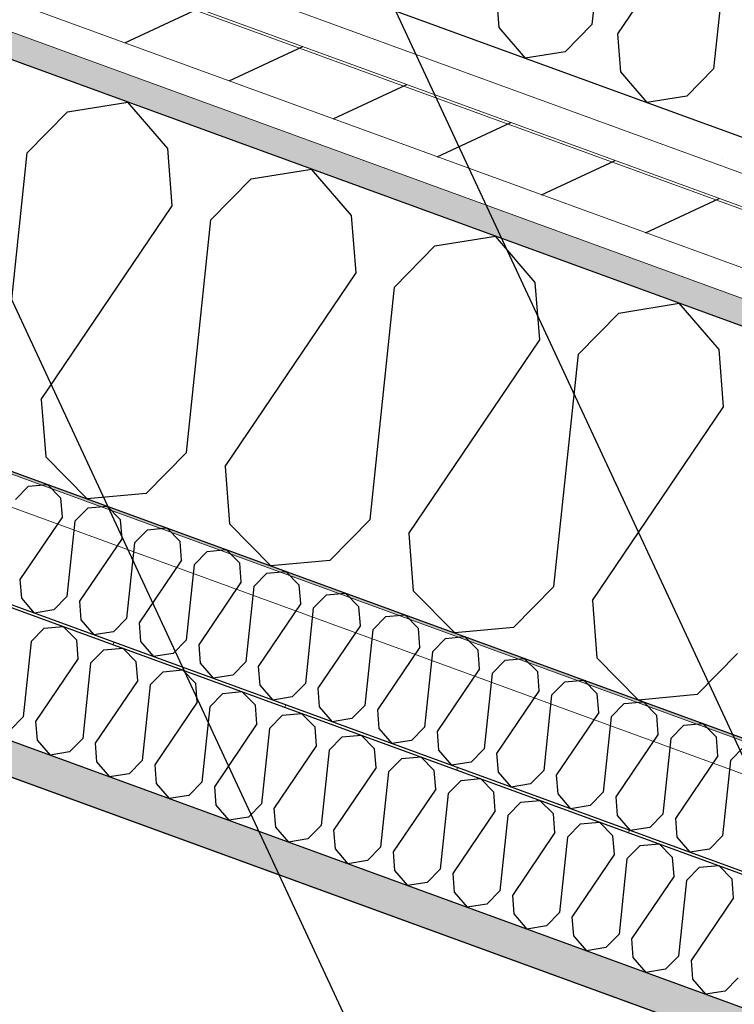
# Model space of a CAD drawing. Header units: millimetres. Extents: x 112481703 to 112588235, y 1264638581 to 1264713486.
# Tile 433 of 487: x 112582425 to 112582698, y 1264689466 to 1264689843. Entities that reach past the tile are written whole.
import ezdxf
from ezdxf.enums import TextEntityAlignment as Align

# ---------------------------------------------------------------- set-up
doc = ezdxf.new("R2010")
doc.units = ezdxf.units.MM
doc.header["$LTSCALE"] = 0.5
doc.header["$MEASUREMENT"] = 0
doc.linetypes.add('PLINE', pattern=[0])
for name, color, linetype, lineweight in [('235- Utvendig kledning og overflate', 7, 'Continuous', 0), ('236- Innvendig kledning og overflate', 7, 'Continuous', 0), ('262- Taktekking', 7, 'Continuous', 0)]:
    doc.layers.add(name, color=color, linetype=linetype, lineweight=lineweight)
for name, color, linetype in [('862- M___Nettoareal', 7, 'Continuous'), ('862- M___Nettoareal (1-100)', 7, 'Continuous'), ('862- M___Nettoareal(Polylinje)', 7, 'Continuous'), ('LA_farge_dekke_asfalt2', 7, 'Continuous'), ('Yttervegger.A225', 7, 'Continuous'), ('Yttervegger.A225 (Skravur)', 7, 'Continuous')]:
    doc.layers.add(name, color=color, linetype=linetype)
doc.styles.add('GENERATED_STYLE_1', font='arial.ttf')
pattern_1 = [(249.956, (112557650, 1264717795), (-81.357, 29.68231), [0, -50]), (249.956, (112557682.11, 1264717756.67), (-81.357, 29.68231), [0, -50])]

# ---------------------------------------------------------------- blocks, each defined once
blk = doc.blocks.new('Personalrom_1_1', base_point=(112584215.36, 1264687380.05))
at = {"layer": '862- M___Nettoareal(Polylinje)', "linetype": 'PLINE', "flags": 128}
blk.add_lwpolyline([(112586295.89, 1264688139.79), (112579715.19, 1264690540.69), (112579078.41, 1264688795.32), (112578651.54, 1264687625.32), (112580142.19, 1264687081.47), (112580274.65, 1264687033.14), (112580295.56, 1264687090.45), (112582622.75, 1264686241.4), (112582601.84, 1264686184.09), (112585232.24, 1264685224.41)], close=True, dxfattribs=at)
blk = doc.blocks.new('*X299', base_point=(112557650, 1264717795))
at = {"layer": 'Yttervegger.A225 (Skravur)', "linetype": 'PLINE'}
for p, q in [((112582650.05, 1264689900.33), (112582643.84, 1264689841.4)), ((112582686.83, 1264689886.91), (112582653.63, 1264689837.83)), ((112582696.62, 1264689883.34), (112582690.42, 1264689824.41)), ((112582607.06, 1264689854.82), (112582608.18, 1264689840.28)), ((112582643.84, 1264689841.4), (112582633.62, 1264689831)), ((112582608.18, 1264689840.28), (112582618.31, 1264689828.54)), ((112582653.63, 1264689837.83), (112582654.75, 1264689823.29)), ((112582633.62, 1264689831), (112582618.31, 1264689828.54)), ((112582654.75, 1264689823.29), (112582664.88, 1264689811.55)), ((112582690.42, 1264689824.41), (112582680.19, 1264689814.01)), ((112582680.19, 1264689814.01), (112582664.88, 1264689811.55))]:
    blk.add_line(p, q, dxfattribs=at)
blk = doc.blocks.new('*X415', base_point=(112557650, 1264717795))
at = {"layer": 'Yttervegger.A225 (Skravur)', "linetype": 'PLINE'}
for p, q in [((112582443.1, 1264689807.93), (112582466.22, 1264689811.64)), ((112582481.52, 1264689793.92), (112582466.22, 1264689811.64)), ((112582427.66, 1264689792.22), (112582443.1, 1264689807.93)), ((112582483.22, 1264689771.96), (112582481.52, 1264689793.92)), ((112582418.29, 1264689703.23), (112582427.66, 1264689792.22)), ((112582513.44, 1264689782.27), (112582536.55, 1264689785.98)), ((112582551.85, 1264689768.26), (112582536.55, 1264689785.98)), ((112582497.99, 1264689766.56), (112582513.44, 1264689782.27)), ((112582433.07, 1264689697.84), (112582483.22, 1264689771.96)), ((112582488.63, 1264689677.57), (112582497.99, 1264689766.56)), ((112582553.55, 1264689746.3), (112582551.85, 1264689768.26)), ((112582583.77, 1264689756.61), (112582606.89, 1264689760.32)), ((112582622.18, 1264689742.6), (112582606.89, 1264689760.32)), ((112582568.33, 1264689740.9), (112582583.77, 1264689756.61)), ((112582503.4, 1264689672.18), (112582553.55, 1264689746.3)), ((112582558.96, 1264689651.91), (112582568.33, 1264689740.9)), ((112582623.88, 1264689720.64), (112582622.18, 1264689742.6)), ((112582654.1, 1264689730.95), (112582677.22, 1264689734.66)), ((112582692.51, 1264689716.94), (112582677.22, 1264689734.66)), ((112582638.66, 1264689715.24), (112582654.1, 1264689730.95)), ((112582573.74, 1264689646.52), (112582623.88, 1264689720.64)), ((112582629.29, 1264689626.25), (112582638.66, 1264689715.24)), ((112582694.21, 1264689694.98), (112582692.51, 1264689716.94)), ((112582433.07, 1264689697.84), (112582434.77, 1264689675.88)), ((112582644.07, 1264689620.86), (112582694.21, 1264689694.98)), ((112582434.77, 1264689675.88), (112582450.66, 1264689659.78)), ((112582488.63, 1264689677.57), (112582473.18, 1264689661.86)), ((112582503.4, 1264689672.18), (112582505.1, 1264689650.22)), ((112582473.18, 1264689661.86), (112582450.66, 1264689659.78)), ((112582505.1, 1264689650.22), (112582520.99, 1264689634.12)), ((112582558.96, 1264689651.91), (112582543.52, 1264689636.2)), ((112582573.74, 1264689646.52), (112582575.44, 1264689624.55)), ((112582543.52, 1264689636.2), (112582520.99, 1264689634.12)), ((112582575.44, 1264689624.55), (112582591.33, 1264689608.46)), ((112582629.29, 1264689626.25), (112582613.85, 1264689610.54)), ((112582644.07, 1264689620.86), (112582645.77, 1264689598.89)), ((112582613.85, 1264689610.54), (112582591.33, 1264689608.46)), ((112582699.62, 1264689600.59), (112582684.18, 1264689584.88)), ((112582645.77, 1264689598.89), (112582661.66, 1264689582.8)), ((112582684.18, 1264689584.88), (112582661.66, 1264689582.8))]:
    blk.add_line(p, q, dxfattribs=at)
blk = doc.blocks.new('*X541', base_point=(112557650, 1264717795))
at = {"layer": 'Yttervegger.A225 (Skravur)', "linetype": 'PLINE'}
for p, q in [((112582429.16, 1264689605.2), (112582434.17, 1264689610.3)), ((112582434.17, 1264689610.3), (112582441.47, 1264689610.97)), ((112582446.62, 1264689605.75), (112582441.47, 1264689610.97)), ((112582429.16, 1264689605.2), (112582426.12, 1264689576.34)), ((112582447.17, 1264689598.63), (112582446.62, 1264689605.75)), ((112582451.97, 1264689596.88), (112582456.98, 1264689601.97)), ((112582456.98, 1264689601.97), (112582464.28, 1264689602.65)), ((112582469.43, 1264689597.43), (112582464.28, 1264689602.65)), ((112582447.17, 1264689598.63), (112582430.91, 1264689574.59)), ((112582451.97, 1264689596.88), (112582448.93, 1264689568.02)), ((112582469.99, 1264689590.31), (112582469.43, 1264689597.43)), ((112582474.78, 1264689588.56), (112582479.79, 1264689593.65)), ((112582479.79, 1264689593.65), (112582487.09, 1264689594.33)), ((112582492.24, 1264689589.11), (112582487.09, 1264689594.33)), ((112582469.99, 1264689590.31), (112582453.72, 1264689566.27)), ((112582492.8, 1264689581.98), (112582492.24, 1264689589.11)), ((112582474.78, 1264689588.56), (112582471.74, 1264689559.69)), ((112582497.59, 1264689580.24), (112582502.6, 1264689585.33)), ((112582502.6, 1264689585.33), (112582509.9, 1264689586.01)), ((112582515.06, 1264689580.78), (112582509.9, 1264689586.01)), ((112582492.8, 1264689581.98), (112582476.53, 1264689557.95)), ((112582497.59, 1264689580.24), (112582494.55, 1264689551.37)), ((112582515.61, 1264689573.66), (112582515.06, 1264689580.78)), ((112582525.41, 1264689577.01), (112582532.71, 1264689577.68)), ((112582537.87, 1264689572.46), (112582532.71, 1264689577.68)), ((112582426.12, 1264689576.34), (112582421.11, 1264689571.24)), ((112582430.91, 1264689574.59), (112582431.46, 1264689567.47)), ((112582520.4, 1264689571.91), (112582525.41, 1264689577.01)), ((112582515.61, 1264689573.66), (112582499.34, 1264689549.62)), ((112582520.4, 1264689571.91), (112582517.36, 1264689543.05)), ((112582538.42, 1264689565.34), (112582537.87, 1264689572.46)), ((112582431.46, 1264689567.47), (112582436.42, 1264689561.72)), ((112582448.93, 1264689568.02), (112582443.92, 1264689562.92)), ((112582453.72, 1264689566.27), (112582454.27, 1264689559.15)), ((112582543.21, 1264689563.59), (112582548.22, 1264689568.69)), ((112582548.22, 1264689568.69), (112582555.52, 1264689569.36)), ((112582560.68, 1264689564.14), (112582555.52, 1264689569.36)), ((112582443.92, 1264689562.92), (112582436.42, 1264689561.72)), ((112582538.42, 1264689565.34), (112582522.15, 1264689541.3)), ((112582543.21, 1264689563.59), (112582540.17, 1264689534.73)), ((112582561.23, 1264689557.02), (112582560.68, 1264689564.14)), ((112582454.27, 1264689559.15), (112582459.23, 1264689553.4)), ((112582471.74, 1264689559.69), (112582466.73, 1264689554.6)), ((112582566.02, 1264689555.27), (112582571.03, 1264689560.36)), ((112582571.03, 1264689560.36), (112582578.33, 1264689561.04)), ((112582583.49, 1264689555.82), (112582578.33, 1264689561.04)), ((112582476.53, 1264689557.95), (112582477.08, 1264689550.82)), ((112582561.23, 1264689557.02), (112582544.96, 1264689532.98)), ((112582566.02, 1264689555.27), (112582562.98, 1264689526.41)), ((112582584.04, 1264689548.7), (112582583.49, 1264689555.82)), ((112582466.73, 1264689554.6), (112582459.23, 1264689553.4)), ((112582494.55, 1264689551.37), (112582489.54, 1264689546.28)), ((112582588.83, 1264689546.95), (112582593.84, 1264689552.04)), ((112582593.84, 1264689552.04), (112582601.14, 1264689552.72)), ((112582606.3, 1264689547.5), (112582601.14, 1264689552.72)), ((112582477.08, 1264689550.82), (112582482.04, 1264689545.07)), ((112582499.34, 1264689549.62), (112582499.89, 1264689542.5)), ((112582584.04, 1264689548.7), (112582567.77, 1264689524.66)), ((112582606.85, 1264689540.37), (112582606.3, 1264689547.5)), ((112582489.54, 1264689546.28), (112582482.04, 1264689545.07)), ((112582588.83, 1264689546.95), (112582585.79, 1264689518.08)), ((112582611.64, 1264689538.62), (112582616.65, 1264689543.72)), ((112582616.65, 1264689543.72), (112582623.95, 1264689544.39)), ((112582629.11, 1264689539.17), (112582623.95, 1264689544.39)), ((112582499.89, 1264689542.5), (112582504.86, 1264689536.75)), ((112582517.36, 1264689543.05), (112582512.35, 1264689537.96)), ((112582522.15, 1264689541.3), (112582522.7, 1264689534.18)), ((112582606.85, 1264689540.37), (112582590.59, 1264689516.33)), ((112582512.35, 1264689537.96), (112582504.86, 1264689536.75)), ((112582611.64, 1264689538.62), (112582608.6, 1264689509.76)), ((112582629.66, 1264689532.05), (112582629.11, 1264689539.17)), ((112582639.46, 1264689535.4), (112582646.76, 1264689536.07)), ((112582651.92, 1264689530.85), (112582646.76, 1264689536.07)), ((112582522.7, 1264689534.18), (112582527.67, 1264689528.43)), ((112582540.17, 1264689534.73), (112582535.16, 1264689529.63)), ((112582544.96, 1264689532.98), (112582545.52, 1264689525.86)), ((112582634.45, 1264689530.3), (112582639.46, 1264689535.4)), ((112582535.16, 1264689529.63), (112582527.67, 1264689528.43)), ((112582629.66, 1264689532.05), (112582613.4, 1264689508.01)), ((112582634.45, 1264689530.3), (112582631.41, 1264689501.44)), ((112582652.47, 1264689523.73), (112582651.92, 1264689530.85)), ((112582545.52, 1264689525.86), (112582550.48, 1264689520.11)), ((112582562.98, 1264689526.41), (112582557.97, 1264689521.31)), ((112582657.26, 1264689521.98), (112582662.27, 1264689527.07)), ((112582662.27, 1264689527.07), (112582669.58, 1264689527.75)), ((112582674.73, 1264689522.53), (112582669.58, 1264689527.75)), ((112582557.97, 1264689521.31), (112582550.48, 1264689520.11)), ((112582567.77, 1264689524.66), (112582568.33, 1264689517.53)), ((112582652.47, 1264689523.73), (112582636.21, 1264689499.69)), ((112582657.26, 1264689521.98), (112582654.22, 1264689493.12)), ((112582675.28, 1264689515.41), (112582674.73, 1264689522.53)), ((112582568.33, 1264689517.53), (112582573.29, 1264689511.78)), ((112582585.79, 1264689518.08), (112582580.78, 1264689512.99)), ((112582680.07, 1264689513.66), (112582685.08, 1264689518.75)), ((112582685.08, 1264689518.75), (112582692.39, 1264689519.43)), ((112582697.54, 1264689514.21), (112582692.39, 1264689519.43)), ((112582590.59, 1264689516.33), (112582591.14, 1264689509.21)), ((112582675.28, 1264689515.41), (112582659.02, 1264689491.37)), ((112582680.07, 1264689513.66), (112582677.04, 1264689484.79)), ((112582698.09, 1264689507.08), (112582697.54, 1264689514.21)), ((112582580.78, 1264689512.99), (112582573.29, 1264689511.78)), ((112582608.6, 1264689509.76), (112582603.6, 1264689504.67)), ((112582591.14, 1264689509.21), (112582596.1, 1264689503.46)), ((112582613.4, 1264689508.01), (112582613.95, 1264689500.89)), ((112582698.09, 1264689507.08), (112582681.83, 1264689483.05)), ((112582603.6, 1264689504.67), (112582596.1, 1264689503.46)), ((112582613.95, 1264689500.89), (112582618.91, 1264689495.14)), ((112582631.41, 1264689501.44), (112582626.41, 1264689496.34)), ((112582636.21, 1264689499.69), (112582636.76, 1264689492.57)), ((112582626.41, 1264689496.34), (112582618.91, 1264689495.14)), ((112582636.76, 1264689492.57), (112582641.72, 1264689486.82)), ((112582654.22, 1264689493.12), (112582649.22, 1264689488.02)), ((112582659.02, 1264689491.37), (112582659.57, 1264689484.25)), ((112582649.22, 1264689488.02), (112582641.72, 1264689486.82)), ((112582659.57, 1264689484.25), (112582664.53, 1264689478.5)), ((112582677.04, 1264689484.79), (112582672.03, 1264689479.7)), ((112582672.03, 1264689479.7), (112582664.53, 1264689478.5)), ((112582681.83, 1264689483.05), (112582682.38, 1264689475.92)), ((112582682.38, 1264689475.92), (112582687.34, 1264689470.17)), ((112582699.85, 1264689476.47), (112582694.84, 1264689471.38)), ((112582694.84, 1264689471.38), (112582687.34, 1264689470.17))]:
    blk.add_line(p, q, dxfattribs=at)
blk = doc.blocks.new('*X544', base_point=(112557650, 1264717795))
at = {"layer": 'Yttervegger.A225 (Skravur)', "linetype": 'PLINE'}
for p, q in [((112582423.14, 1264689659.56), (112582428.15, 1264689664.65)), ((112582428.15, 1264689664.65), (112582435.45, 1264689665.33)), ((112582440.61, 1264689660.11), (112582435.45, 1264689665.33)), ((112582441.16, 1264689652.98), (112582440.61, 1264689660.11)), ((112582450.96, 1264689656.33), (112582458.26, 1264689657)), ((112582463.42, 1264689651.78), (112582458.26, 1264689657)), ((112582441.16, 1264689652.98), (112582424.9, 1264689628.94)), ((112582445.95, 1264689651.23), (112582450.96, 1264689656.33)), ((112582445.95, 1264689651.23), (112582442.91, 1264689622.37)), ((112582463.97, 1264689644.66), (112582463.42, 1264689651.78)), ((112582468.76, 1264689642.91), (112582473.77, 1264689648.01)), ((112582473.77, 1264689648.01), (112582481.07, 1264689648.68)), ((112582486.23, 1264689643.46), (112582481.07, 1264689648.68)), ((112582463.97, 1264689644.66), (112582447.71, 1264689620.62)), ((112582468.76, 1264689642.91), (112582465.72, 1264689614.05)), ((112582486.78, 1264689636.34), (112582486.23, 1264689643.46)), ((112582491.57, 1264689634.59), (112582496.58, 1264689639.68)), ((112582496.58, 1264689639.68), (112582503.89, 1264689640.36)), ((112582509.04, 1264689635.14), (112582503.89, 1264689640.36)), ((112582486.78, 1264689636.34), (112582470.52, 1264689612.3)), ((112582491.57, 1264689634.59), (112582488.53, 1264689605.73)), ((112582509.59, 1264689628.02), (112582509.04, 1264689635.14)), ((112582514.38, 1264689626.27), (112582519.39, 1264689631.36)), ((112582519.39, 1264689631.36), (112582526.7, 1264689632.04)), ((112582531.85, 1264689626.82), (112582526.7, 1264689632.04)), ((112582424.9, 1264689628.94), (112582425.45, 1264689621.82)), ((112582509.59, 1264689628.02), (112582493.33, 1264689603.98)), ((112582532.4, 1264689619.69), (112582531.85, 1264689626.82)), ((112582514.38, 1264689626.27), (112582511.35, 1264689597.4)), ((112582537.19, 1264689617.95), (112582542.2, 1264689623.04)), ((112582542.2, 1264689623.04), (112582549.51, 1264689623.72)), ((112582554.66, 1264689618.49), (112582549.51, 1264689623.72)), ((112582425.45, 1264689621.82), (112582430.41, 1264689616.07)), ((112582442.91, 1264689622.37), (112582437.91, 1264689617.28)), ((112582447.71, 1264689620.62), (112582448.26, 1264689613.5)), ((112582532.4, 1264689619.69), (112582516.14, 1264689595.66)), ((112582437.91, 1264689617.28), (112582430.41, 1264689616.07)), ((112582537.19, 1264689617.95), (112582534.16, 1264689589.08)), ((112582555.21, 1264689611.37), (112582554.66, 1264689618.49)), ((112582565.01, 1264689614.72), (112582572.32, 1264689615.39)), ((112582577.47, 1264689610.17), (112582572.32, 1264689615.39)), ((112582448.26, 1264689613.5), (112582453.22, 1264689607.75)), ((112582465.72, 1264689614.05), (112582460.72, 1264689608.95)), ((112582470.52, 1264689612.3), (112582471.07, 1264689605.18)), ((112582560, 1264689609.62), (112582565.01, 1264689614.72)), ((112582460.72, 1264689608.95), (112582453.22, 1264689607.75)), ((112582555.21, 1264689611.37), (112582538.95, 1264689587.33)), ((112582560, 1264689609.62), (112582556.97, 1264689580.76)), ((112582578.02, 1264689603.05), (112582577.47, 1264689610.17)), ((112582471.07, 1264689605.18), (112582476.03, 1264689599.43)), ((112582488.53, 1264689605.73), (112582483.53, 1264689600.63)), ((112582493.33, 1264689603.98), (112582493.88, 1264689596.85)), ((112582582.81, 1264689601.3), (112582587.82, 1264689606.4)), ((112582587.82, 1264689606.4), (112582595.13, 1264689607.07)), ((112582600.28, 1264689601.85), (112582595.13, 1264689607.07)), ((112582483.53, 1264689600.63), (112582476.03, 1264689599.43)), ((112582578.02, 1264689603.05), (112582561.76, 1264689579.01)), ((112582582.81, 1264689601.3), (112582579.78, 1264689572.44)), ((112582600.83, 1264689594.73), (112582600.28, 1264689601.85)), ((112582493.88, 1264689596.85), (112582498.84, 1264689591.11)), ((112582511.35, 1264689597.4), (112582506.34, 1264689592.31)), ((112582605.62, 1264689592.98), (112582610.63, 1264689598.07)), ((112582610.63, 1264689598.07), (112582617.94, 1264689598.75)), ((112582623.09, 1264689593.53), (112582617.94, 1264689598.75)), ((112582516.14, 1264689595.66), (112582516.69, 1264689588.53)), ((112582600.83, 1264689594.73), (112582584.57, 1264689570.69)), ((112582605.62, 1264689592.98), (112582602.59, 1264689564.11)), ((112582623.64, 1264689586.41), (112582623.09, 1264689593.53)), ((112582506.34, 1264689592.31), (112582498.84, 1264689591.11)), ((112582534.16, 1264689589.08), (112582529.15, 1264689583.99)), ((112582628.44, 1264689584.66), (112582633.44, 1264689589.75)), ((112582633.44, 1264689589.75), (112582640.75, 1264689590.43)), ((112582645.9, 1264689585.21), (112582640.75, 1264689590.43)), ((112582516.69, 1264689588.53), (112582521.65, 1264689582.78)), ((112582538.95, 1264689587.33), (112582539.5, 1264689580.21)), ((112582623.64, 1264689586.41), (112582607.38, 1264689562.37)), ((112582646.45, 1264689578.08), (112582645.9, 1264689585.21)), ((112582529.15, 1264689583.99), (112582521.65, 1264689582.78)), ((112582628.44, 1264689584.66), (112582625.4, 1264689555.79)), ((112582651.25, 1264689576.33), (112582656.25, 1264689581.43)), ((112582656.25, 1264689581.43), (112582663.56, 1264689582.1)), ((112582668.71, 1264689576.88), (112582663.56, 1264689582.1)), ((112582539.5, 1264689580.21), (112582544.46, 1264689574.46)), ((112582556.97, 1264689580.76), (112582551.96, 1264689575.67)), ((112582561.76, 1264689579.01), (112582562.31, 1264689571.89)), ((112582646.45, 1264689578.08), (112582630.19, 1264689554.04)), ((112582551.96, 1264689575.67), (112582544.46, 1264689574.46)), ((112582651.25, 1264689576.33), (112582648.21, 1264689547.47)), ((112582669.26, 1264689569.76), (112582668.71, 1264689576.88)), ((112582679.06, 1264689573.11), (112582686.37, 1264689573.78)), ((112582691.52, 1264689568.56), (112582686.37, 1264689573.78)), ((112582562.31, 1264689571.89), (112582567.27, 1264689566.14)), ((112582579.78, 1264689572.44), (112582574.77, 1264689567.34)), ((112582584.57, 1264689570.69), (112582585.12, 1264689563.57)), ((112582674.06, 1264689568.01), (112582679.06, 1264689573.11)), ((112582574.77, 1264689567.34), (112582567.27, 1264689566.14)), ((112582669.26, 1264689569.76), (112582653, 1264689545.72)), ((112582674.06, 1264689568.01), (112582671.02, 1264689539.15)), ((112582692.07, 1264689561.44), (112582691.52, 1264689568.56)), ((112582585.12, 1264689563.57), (112582590.08, 1264689557.82)), ((112582602.59, 1264689564.11), (112582597.58, 1264689559.02)), ((112582696.87, 1264689559.69), (112582701.88, 1264689564.78)), ((112582597.58, 1264689559.02), (112582590.08, 1264689557.82)), ((112582607.38, 1264689562.37), (112582607.93, 1264689555.24)), ((112582692.07, 1264689561.44), (112582675.81, 1264689537.4)), ((112582696.87, 1264689559.69), (112582693.83, 1264689530.83)), ((112582607.93, 1264689555.24), (112582612.89, 1264689549.49)), ((112582625.4, 1264689555.79), (112582620.39, 1264689550.7)), ((112582630.19, 1264689554.04), (112582630.74, 1264689546.92)), ((112582620.39, 1264689550.7), (112582612.89, 1264689549.49)), ((112582648.21, 1264689547.47), (112582643.2, 1264689542.38)), ((112582630.74, 1264689546.92), (112582635.7, 1264689541.17)), ((112582653, 1264689545.72), (112582653.55, 1264689538.6)), ((112582643.2, 1264689542.38), (112582635.7, 1264689541.17)), ((112582653.55, 1264689538.6), (112582658.51, 1264689532.85)), ((112582671.02, 1264689539.15), (112582666.01, 1264689534.05)), ((112582675.81, 1264689537.4), (112582676.36, 1264689530.28)), ((112582666.01, 1264689534.05), (112582658.51, 1264689532.85)), ((112582676.36, 1264689530.28), (112582681.32, 1264689524.53)), ((112582693.83, 1264689530.83), (112582688.82, 1264689525.73)), ((112582688.82, 1264689525.73), (112582681.32, 1264689524.53))]:
    blk.add_line(p, q, dxfattribs=at)
blk = doc.blocks.new('Label_59', base_point=(112584245.38, 1264690493.04))
at = {"layer": '862- M___Nettoareal (1-100)', "char_height": 200, "attachment_point": 1, "rotation": 249.956, "style": 'GENERATED_STYLE_1'}
for s, insert in [('\\A1;{\\pql;\\pt0,241000;\\fArial|b0|i0|c0|p0;\\W1.000000;10,1\\fArial|b0|i0|c0|p0;\\W1.000000;\\A1{\\H.66x;\\S^  ;}\\fArial|b0|i0|c0|p0;\\W1.000000; m\\fArial|b0|i0|c0|p0;\\W1.000000;\\A1{\\H.66x;\\S2^  ;}\\fArial|b0|i0|c0|p0;\\W1.000000;\\fArial|b0|i0|c0|p0;\\W1.000000;\\fArial|b0|i0|c0|p0;\\W1.000000;\\fArial|b0|i0|c0|p0;\\W1.000000;\\fArial|b0|i0|c0|p0;\\W1.000000;\\fArial|b0|i0|c0|p0;\\W1.000000;\\fArial|b0|i0|c0|p0;\\W1.000000;\\A1{\\H.66x;\\S^  ;}\\fArial|b0|i0|c0|p0;\\W1.000000;\\fArial|b0|i0|c0|p0;\\W1.000000;\\A1{\\H.66x;\\S^  ;}\\fArial|b0|i0|c0|p0;\\W1.000000;\\fArial|b0|i0|c0|p0;\\W1.000000;\\fArial|b0|i0|c0|p0;\\W1.000000;\\fArial|b0|i0|c0|p0;\\W1.000000;\\fArial|b0|i0|c0|p0;\\W1.000000;\\fArial|b0|i0|c0|p0;\\W1.000000;\\fArial|b0|i0|c0|p0;\\W1.000000;\\A1{\\H.66x;\\S^  ;}\\fArial|b0|i0|c0|p0;\\W1.000000;\\fArial|b0|i0|c0|p0;\\W1.000000;\\A1{\\H.66x;\\S^  ;}\\fArial|b0|i0|c0|p0;\\W1.000000;\\fArial|b0|i0|c0|p0;\\W1.000000;\\fArial|b0|i0|c0|p0;\\W1.000000;\\fArial|b0|i0|c0|p0;\\W1.000000;\\fArial|b0|i0|c0|p0;\\W1.000000;\\fArial|b0|i0|c0|p0;\\W1.000000;\\fArial|b0|i0|c0|p0;\\W1.000000;\\A1{\\H.66x;\\S^  ;}\\fArial|b0|i0|c0|p0;\\W1.000000;\\fArial|b0|i0|c0|p0;\\W1.000000;\\A1{\\H.66x;\\S^  ;}\\fArial|b0|i0|c0|p0;\\W1.000000;\\fArial|b0|i0|c0|p0;\\W1.000000;\\fArial|b0|i0|c0|p0;\\W1.000000;\\fArial|b0|i0|c0|p0;\\W1.000000;\\fArial|b0|i0|c0|p0;\\W1.000000;\\fArial|b0|i0|c0|p0;\\W1.000000;\\fArial|b0|i0|c0|p0;\\W1.000000;\\A1{\\H.66x;\\S^  ;}\\fArial|b0|i0|c0|p0;\\W1.000000;\\fArial|b0|i0|c0|p0;\\W1.000000;\\A1{\\H.66x;\\S^  ;}\\fArial|b0|i0|c0|p0;\\W1.000000;\\fArial|b0|i0|c0|p0;\\W1.000000;\\fArial|b0|i0|c0|p0;\\W1.000000;\\fArial|b0|i0|c0|p0;\\W1.000000;\\fArial|b0|i0|c0|p0;\\W1.000000;\\fArial|b0|i0|c0|p0;\\W1.000000;\\fArial|b0|i0|c0|p0;\\W1.000000;\\fArial|b0|i0|c0|p0;\\W1.000000;}', (112584299.44, 1264691241.42)), ('\\A1;{\\pql;\\pt0,241000;\\fArial|b0|i0|c0|p0;\\W1.000000;Teknisk rom\\fArial|b0|i0|c0|p0;\\W1.000000;\\A1{\\H.66x;\\S^  ;}\\fArial|b0|i0|c0|p0;\\W1.000000;\\fArial|b0|i0|c0|p0;\\W1.000000;\\A1{\\H.66x;\\S^  ;}\\fArial|b0|i0|c0|p0;\\W1.000000;\\fArial|b0|i0|c0|p0;\\W1.000000;\\fArial|b0|i0|c0|p0;\\W1.000000;\\fArial|b0|i0|c0|p0;\\W1.000000;\\fArial|b0|i0|c0|p0;\\W1.000000;\\fArial|b0|i0|c0|p0;\\W1.000000;\\fArial|b0|i0|c0|p0;\\W1.000000;\\A1{\\H.66x;\\S^  ;}\\fArial|b0|i0|c0|p0;\\W1.000000;\\fArial|b0|i0|c0|p0;\\W1.000000;\\A1{\\H.66x;\\S^  ;}\\fArial|b0|i0|c0|p0;\\W1.000000;\\fArial|b0|i0|c0|p0;\\W1.000000;\\fArial|b0|i0|c0|p0;\\W1.000000;\\fArial|b0|i0|c0|p0;\\W1.000000;\\fArial|b0|i0|c0|p0;\\W1.000000;\\fArial|b0|i0|c0|p0;\\W1.000000;\\fArial|b0|i0|c0|p0;\\W1.000000;\\A1{\\H.66x;\\S^  ;}\\fArial|b0|i0|c0|p0;\\W1.000000;\\fArial|b0|i0|c0|p0;\\W1.000000;\\A1{\\H.66x;\\S^  ;}\\fArial|b0|i0|c0|p0;\\W1.000000;\\fArial|b0|i0|c0|p0;\\W1.000000;\\fArial|b0|i0|c0|p0;\\W1.000000;\\fArial|b0|i0|c0|p0;\\W1.000000;\\fArial|b0|i0|c0|p0;\\W1.000000;\\fArial|b0|i0|c0|p0;\\W1.000000;\\fArial|b0|i0|c0|p0;\\W1.000000;\\A1{\\H.66x;\\S^  ;}\\fArial|b0|i0|c0|p0;\\W1.000000;\\fArial|b0|i0|c0|p0;\\W1.000000;\\A1{\\H.66x;\\S^  ;}\\fArial|b0|i0|c0|p0;\\W1.000000;\\fArial|b0|i0|c0|p0;\\W1.000000;\\fArial|b0|i0|c0|p0;\\W1.000000;\\fArial|b0|i0|c0|p0;\\W1.000000;\\fArial|b0|i0|c0|p0;\\W1.000000;\\fArial|b0|i0|c0|p0;\\W1.000000;\\fArial|b0|i0|c0|p0;\\W1.000000;\\A1{\\H.66x;\\S^  ;}\\fArial|b0|i0|c0|p0;\\W1.000000;\\fArial|b0|i0|c0|p0;\\W1.000000;\\A1{\\H.66x;\\S^  ;}\\fArial|b0|i0|c0|p0;\\W1.000000;\\fArial|b0|i0|c0|p0;\\W1.000000;\\fArial|b0|i0|c0|p0;\\W1.000000;\\fArial|b0|i0|c0|p0;\\W1.000000;\\fArial|b0|i0|c0|p0;\\W1.000000;\\fArial|b0|i0|c0|p0;\\W1.000000;\\fArial|b0|i0|c0|p0;\\W1.000000;\\fArial|b0|i0|c0|p0;\\W1.000000;}', (112584597.38, 1264691132.72)), ('\\A1;{\\pql;\\pt0,241000;\\fArial|b0|i0|c0|p0;\\W1.000000;20\\fArial|b0|i0|c0|p0;\\W1.000000;\\A1{\\H.66x;\\S^  ;}\\fArial|b0|i0|c0|p0;\\W1.000000;\\fArial|b0|i0|c0|p0;\\W1.000000;\\A1{\\H.66x;\\S^  ;}\\fArial|b0|i0|c0|p0;\\W1.000000;\\fArial|b0|i0|c0|p0;\\W1.000000;\\fArial|b0|i0|c0|p0;\\W1.000000;\\fArial|b0|i0|c0|p0;\\W1.000000;\\fArial|b0|i0|c0|p0;\\W1.000000;\\fArial|b0|i0|c0|p0;\\W1.000000;\\fArial|b0|i0|c0|p0;\\W1.000000;\\A1{\\H.66x;\\S^  ;}\\fArial|b0|i0|c0|p0;\\W1.000000;\\fArial|b0|i0|c0|p0;\\W1.000000;\\A1{\\H.66x;\\S^  ;}\\fArial|b0|i0|c0|p0;\\W1.000000;\\fArial|b0|i0|c0|p0;\\W1.000000;\\fArial|b0|i0|c0|p0;\\W1.000000;\\fArial|b0|i0|c0|p0;\\W1.000000;\\fArial|b0|i0|c0|p0;\\W1.000000;\\fArial|b0|i0|c0|p0;\\W1.000000;\\fArial|b0|i0|c0|p0;\\W1.000000;\\A1{\\H.66x;\\S^  ;}\\fArial|b0|i0|c0|p0;\\W1.000000;\\fArial|b0|i0|c0|p0;\\W1.000000;\\A1{\\H.66x;\\S^  ;}\\fArial|b0|i0|c0|p0;\\W1.000000;\\fArial|b0|i0|c0|p0;\\W1.000000;\\fArial|b0|i0|c0|p0;\\W1.000000;\\fArial|b0|i0|c0|p0;\\W1.000000;\\fArial|b0|i0|c0|p0;\\W1.000000;\\fArial|b0|i0|c0|p0;\\W1.000000;\\fArial|b0|i0|c0|p0;\\W1.000000;\\A1{\\H.66x;\\S^  ;}\\fArial|b0|i0|c0|p0;\\W1.000000;\\fArial|b0|i0|c0|p0;\\W1.000000;\\A1{\\H.66x;\\S^  ;}\\fArial|b0|i0|c0|p0;\\W1.000000;\\fArial|b0|i0|c0|p0;\\W1.000000;\\fArial|b0|i0|c0|p0;\\W1.000000;\\fArial|b0|i0|c0|p0;\\W1.000000;\\fArial|b0|i0|c0|p0;\\W1.000000;\\fArial|b0|i0|c0|p0;\\W1.000000;\\fArial|b0|i0|c0|p0;\\W1.000000;\\A1{\\H.66x;\\S^  ;}\\fArial|b0|i0|c0|p0;\\W1.000000;\\fArial|b0|i0|c0|p0;\\W1.000000;\\A1{\\H.66x;\\S^  ;}\\fArial|b0|i0|c0|p0;\\W1.000000;\\fArial|b0|i0|c0|p0;\\W1.000000;\\fArial|b0|i0|c0|p0;\\W1.000000;\\fArial|b0|i0|c0|p0;\\W1.000000;\\fArial|b0|i0|c0|p0;\\W1.000000;\\fArial|b0|i0|c0|p0;\\W1.000000;\\fArial|b0|i0|c0|p0;\\W1.000000;\\fArial|b0|i0|c0|p0;\\W1.000000;}', (112584899.49, 1264691043.79))]:
    blk.add_mtext(s, dxfattribs=dict(at, insert=insert))
at = {"layer": '862- M___Nettoareal (1-100)', "style": 'GENERATED_STYLE_1'}
for tag, p in [('DUMMY_108', (112584351.93, 1264691243.56)), ('DUMMY_107', (112584647.18, 1264691135.84)), ('DUMMY_106', (112584942.44, 1264691028.12))]:
    blk.add_attdef(tag, text='', height=200, rotation=249.956, dxfattribs=at).set_placement(p, align=Align.TOP_LEFT)
blk = doc.blocks.new('Label_60', base_point=(112583384.99, 1264688134.75))
at = {"layer": '862- M___Nettoareal (1-100)', "char_height": 200, "attachment_point": 1, "rotation": 249.956, "style": 'GENERATED_STYLE_1'}
for s, insert in [('\\A1;{\\pql;\\pt0,241000;\\fArial|b0|i0|c0|p0;\\W1.000000;1\\fArial|b0|i0|c0|p0;\\W1.000000;\\A1{\\H.66x;\\S^  ;}\\fArial|b0|i0|c0|p0;\\W1.000000;\\fArial|b0|i0|c0|p0;\\W1.000000;\\A1{\\H.66x;\\S^  ;}\\fArial|b0|i0|c0|p0;\\W1.000000;\\fArial|b0|i0|c0|p0;\\W1.000000;\\fArial|b0|i0|c0|p0;\\W1.000000;\\fArial|b0|i0|c0|p0;\\W1.000000;\\fArial|b0|i0|c0|p0;\\W1.000000;\\fArial|b0|i0|c0|p0;\\W1.000000;\\fArial|b0|i0|c0|p0;\\W1.000000;\\A1{\\H.66x;\\S^  ;}\\fArial|b0|i0|c0|p0;\\W1.000000;\\fArial|b0|i0|c0|p0;\\W1.000000;\\A1{\\H.66x;\\S^  ;}\\fArial|b0|i0|c0|p0;\\W1.000000;\\fArial|b0|i0|c0|p0;\\W1.000000;\\fArial|b0|i0|c0|p0;\\W1.000000;\\fArial|b0|i0|c0|p0;\\W1.000000;\\fArial|b0|i0|c0|p0;\\W1.000000;\\fArial|b0|i0|c0|p0;\\W1.000000;\\fArial|b0|i0|c0|p0;\\W1.000000;\\A1{\\H.66x;\\S^  ;}\\fArial|b0|i0|c0|p0;\\W1.000000;\\fArial|b0|i0|c0|p0;\\W1.000000;\\A1{\\H.66x;\\S^  ;}\\fArial|b0|i0|c0|p0;\\W1.000000;\\fArial|b0|i0|c0|p0;\\W1.000000;\\fArial|b0|i0|c0|p0;\\W1.000000;\\fArial|b0|i0|c0|p0;\\W1.000000;\\fArial|b0|i0|c0|p0;\\W1.000000;\\fArial|b0|i0|c0|p0;\\W1.000000;\\fArial|b0|i0|c0|p0;\\W1.000000;\\A1{\\H.66x;\\S^  ;}\\fArial|b0|i0|c0|p0;\\W1.000000;\\fArial|b0|i0|c0|p0;\\W1.000000;\\A1{\\H.66x;\\S^  ;}\\fArial|b0|i0|c0|p0;\\W1.000000;\\fArial|b0|i0|c0|p0;\\W1.000000;\\fArial|b0|i0|c0|p0;\\W1.000000;\\fArial|b0|i0|c0|p0;\\W1.000000;\\fArial|b0|i0|c0|p0;\\W1.000000;\\fArial|b0|i0|c0|p0;\\W1.000000;\\fArial|b0|i0|c0|p0;\\W1.000000;\\A1{\\H.66x;\\S^  ;}\\fArial|b0|i0|c0|p0;\\W1.000000;\\fArial|b0|i0|c0|p0;\\W1.000000;\\A1{\\H.66x;\\S^  ;}\\fArial|b0|i0|c0|p0;\\W1.000000;\\fArial|b0|i0|c0|p0;\\W1.000000;\\fArial|b0|i0|c0|p0;\\W1.000000;\\fArial|b0|i0|c0|p0;\\W1.000000;\\fArial|b0|i0|c0|p0;\\W1.000000;\\fArial|b0|i0|c0|p0;\\W1.000000;\\fArial|b0|i0|c0|p0;\\W1.000000;\\fArial|b0|i0|c0|p0;\\W1.000000;}', (112584054.82, 1264688728.6)), ('\\A1;{\\pql;\\pt0,241000;\\fArial|b0|i0|c0|p0;\\W1.000000;21,6\\fArial|b0|i0|c0|p0;\\W1.000000;\\A1{\\H.66x;\\S^  ;}\\fArial|b0|i0|c0|p0;\\W1.000000; m\\fArial|b0|i0|c0|p0;\\W1.000000;\\A1{\\H.66x;\\S2^  ;}\\fArial|b0|i0|c0|p0;\\W1.000000;\\fArial|b0|i0|c0|p0;\\W1.000000;\\fArial|b0|i0|c0|p0;\\W1.000000;\\fArial|b0|i0|c0|p0;\\W1.000000;\\fArial|b0|i0|c0|p0;\\W1.000000;\\fArial|b0|i0|c0|p0;\\W1.000000;\\fArial|b0|i0|c0|p0;\\W1.000000;\\A1{\\H.66x;\\S^  ;}\\fArial|b0|i0|c0|p0;\\W1.000000;\\fArial|b0|i0|c0|p0;\\W1.000000;\\A1{\\H.66x;\\S^  ;}\\fArial|b0|i0|c0|p0;\\W1.000000;\\fArial|b0|i0|c0|p0;\\W1.000000;\\fArial|b0|i0|c0|p0;\\W1.000000;\\fArial|b0|i0|c0|p0;\\W1.000000;\\fArial|b0|i0|c0|p0;\\W1.000000;\\fArial|b0|i0|c0|p0;\\W1.000000;\\fArial|b0|i0|c0|p0;\\W1.000000;\\A1{\\H.66x;\\S^  ;}\\fArial|b0|i0|c0|p0;\\W1.000000;\\fArial|b0|i0|c0|p0;\\W1.000000;\\A1{\\H.66x;\\S^  ;}\\fArial|b0|i0|c0|p0;\\W1.000000;\\fArial|b0|i0|c0|p0;\\W1.000000;\\fArial|b0|i0|c0|p0;\\W1.000000;\\fArial|b0|i0|c0|p0;\\W1.000000;\\fArial|b0|i0|c0|p0;\\W1.000000;\\fArial|b0|i0|c0|p0;\\W1.000000;\\fArial|b0|i0|c0|p0;\\W1.000000;\\A1{\\H.66x;\\S^  ;}\\fArial|b0|i0|c0|p0;\\W1.000000;\\fArial|b0|i0|c0|p0;\\W1.000000;\\A1{\\H.66x;\\S^  ;}\\fArial|b0|i0|c0|p0;\\W1.000000;\\fArial|b0|i0|c0|p0;\\W1.000000;\\fArial|b0|i0|c0|p0;\\W1.000000;\\fArial|b0|i0|c0|p0;\\W1.000000;\\fArial|b0|i0|c0|p0;\\W1.000000;\\fArial|b0|i0|c0|p0;\\W1.000000;\\fArial|b0|i0|c0|p0;\\W1.000000;\\A1{\\H.66x;\\S^  ;}\\fArial|b0|i0|c0|p0;\\W1.000000;\\fArial|b0|i0|c0|p0;\\W1.000000;\\A1{\\H.66x;\\S^  ;}\\fArial|b0|i0|c0|p0;\\W1.000000;\\fArial|b0|i0|c0|p0;\\W1.000000;\\fArial|b0|i0|c0|p0;\\W1.000000;\\fArial|b0|i0|c0|p0;\\W1.000000;\\fArial|b0|i0|c0|p0;\\W1.000000;\\fArial|b0|i0|c0|p0;\\W1.000000;\\fArial|b0|i0|c0|p0;\\W1.000000;\\fArial|b0|i0|c0|p0;\\W1.000000;}', (112583454.77, 1264688926.23))]:
    blk.add_mtext(s, dxfattribs=dict(at, insert=insert))
at = {"layer": '862- M___Nettoareal (1-100)', "style": 'GENERATED_STYLE_1'}
for tag, p in [('DUMMY_108', (112583507.25, 1264688928.37)), ('DUMMY_107', (112583802.51, 1264688820.65)), ('DUMMY_106', (112584097.76, 1264688712.93))]:
    blk.add_attdef(tag, text='', height=200, rotation=249.956, dxfattribs=at).set_placement(p, align=Align.TOP_LEFT)

msp = doc.modelspace()

# ---------------------------------------------------------------- hatches: boundary and pattern name
at = {"layer": '262- Taktekking', "linetype": 'Continuous'}
h = msp.add_hatch(dxfattribs=at)
h.set_pattern_fill('Membran', color=256, style=0, pattern_type=2)
h.set_pattern_definition([(249.956, (112557650, 1264717795), (-65.76007, 23.99193), [])])
h.paths.add_polyline_path([(112586374.45, 1264688177.13), (112581932.18, 1264689797.85), (112581931.84, 1264689796.91), (112586374.1, 1264688176.19)])
at = {"layer": 'LA_farge_dekke_asfalt2', "linetype": 'Continuous'}
h = msp.add_hatch(dxfattribs=at)
h.set_pattern_fill('Murverk', color=256, style=0, pattern_type=2)
h.set_pattern_definition([(294.956, (112557650, 1264717795), (163.1938, 75.94596), [])])
h.paths.add_polyline_path([(112562670.28, 1264672618.44), (112565507.41, 1264680394.81), (112573384.41, 1264677520.97), (112579262.36, 1264693631.99), (112587341.37, 1264690684.44), (112579714.93, 1264669780.94), (112576475.27, 1264670962.9), (112575386.63, 1264667979.01)])
at = {"layer": 'Yttervegger.A225 (Skravur)', "linetype": 'Continuous'}
h = msp.add_hatch(dxfattribs=at)
h.set_pattern_fill('Skrålinjer_1', color=256, style=0, pattern_type=2)
h.set_pattern_definition([(204.95599, (112557650, 1264717795), (-12.65766, 27.198964), [])])
h.paths.add_polyline_path([(112586661.16, 1264688326.93), (112582160.55, 1264689968.94), (112582153.01, 1264689948.27), (112586653.62, 1264688306.27)])
h = msp.add_hatch(dxfattribs=at)
h.set_pattern_fill('Prikker_tett', color=256, style=0, pattern_type=2)
h.set_pattern_definition(pattern_1)
h.paths.add_polyline_path([(112586630.12, 1264688303.13), (112582149.24, 1264689937.94), (112582145.81, 1264689928.54), (112586626.69, 1264688293.74)])
h = msp.add_hatch(dxfattribs=at)
h.set_pattern_fill('Prikker_tett', color=256, style=0, pattern_type=2)
h.set_pattern_definition(pattern_1)
h.paths.add_polyline_path([(112586650, 1264688357.62), (112582355.13, 1264689924.56), (112582350.67, 1264689912.35), (112586645.54, 1264688345.4)])
h = msp.add_hatch(dxfattribs=at)
h.set_pattern_fill('Prikker_tett', color=256, style=0, pattern_type=2)
h.set_pattern_definition(pattern_1)
h.paths.add_polyline_path([(112586645.54, 1264688345.4), (112582350.67, 1264689912.35), (112582346.22, 1264689900.13), (112586641.09, 1264688333.19)])
msp.add_hatch(color=256, dxfattribs=at).paths.add_polyline_path([(112586435.99, 1264688205.77), (112582095.09, 1264689789.51), (112582094.75, 1264689788.57), (112586435.65, 1264688204.83)])
h = msp.add_hatch(dxfattribs=at)
h.set_pattern_fill('Prikker_tett', color=256, style=0, pattern_type=2)
h.set_pattern_definition(pattern_1)
h.paths.add_polyline_path([(112586424.38, 1264688208.94), (112582094.75, 1264689788.57), (112582090.63, 1264689777.29), (112586420.26, 1264688197.67)])
h = msp.add_hatch(dxfattribs=at)
h.set_pattern_fill('Prikker_tett', color=256, style=0, pattern_type=2)
h.set_pattern_definition(pattern_1)
h.paths.add_polyline_path([(112581915.39, 1264689751.81), (112581910.93, 1264689739.6), (112586295.89, 1264688139.79), (112586300.35, 1264688152)])

# ---------------------------------------------------------------- linework, layer by layer
at = {"layer": '235- Utvendig kledning og overflate', "linetype": 'PLINE'}
for p, q in [((112586643.28, 1264688310.04), (112582153.01, 1264689948.27)), ((112586630.12, 1264688303.13), (112582149.24, 1264689937.94)), ((112582350.67, 1264689912.35), (112586645.54, 1264688345.4))]:
    msp.add_line(p, q, dxfattribs=at)
at = {"layer": '235- Utvendig kledning og overflate', "linetype": 'PLINE', "flags": 128}
for points in [[(112586661.16, 1264688326.93), (112582160.55, 1264689968.94)], [(112582346.22, 1264689900.13), (112586641.09, 1264688333.19)]]:
    msp.add_lwpolyline(points, dxfattribs=at)
at = {"layer": '236- Innvendig kledning og overflate', "linetype": 'PLINE'}
msp.add_line((112582094.75, 1264689788.57), (112586424.38, 1264688208.94), dxfattribs=at)
at = {"layer": '236- Innvendig kledning og overflate', "linetype": 'PLINE', "flags": 128}
for points in [[(112586391.84, 1264688221.88), (112581948.63, 1264689842.94)], [(112582090.63, 1264689777.29), (112586420.26, 1264688197.67)]]:
    msp.add_lwpolyline(points, dxfattribs=at)
at = {"layer": 'Yttervegger.A225', "linetype": 'PLINE'}
for p, q in [((112586487.66, 1264688344.46), (112582145.81, 1264689928.54)), ((112582355.13, 1264689924.56), (112586510.96, 1264688408.34)), ((112581931.84, 1264689796.91), (112586329.01, 1264688192.64)), ((112581932.18, 1264689797.85), (112586374.45, 1264688177.13)), ((112582095.09, 1264689789.51), (112586435.99, 1264688205.77)), ((112581915.39, 1264689751.81), (112586300.35, 1264688152))]:
    msp.add_line(p, q, dxfattribs=at)
at = {"layer": 'Yttervegger.A225', "linetype": 'PLINE', "flags": 128}
msp.add_lwpolyline([(112581910.93, 1264689739.6), (112586295.89, 1264688139.79)], dxfattribs=at)

# ---------------------------------------------------------------- block references
at = {"layer": '862- M___Nettoareal', "linetype": 'Continuous'}
msp.add_blockref('Personalrom_1_1', (112584215.36, 1264687380.05), dxfattribs=at)
at = {"layer": '862- M___Nettoareal (1-100)', "linetype": 'PLINE'}
for name, p in [('Label_59', (112584245.38, 1264690493.04)), ('Label_60', (112583384.99, 1264688134.75))]:
    msp.add_blockref(name, p, dxfattribs=at)
at = {"layer": 'Yttervegger.A225'}
for name in ['*X299', '*X415', '*X544', '*X541']:
    msp.add_blockref(name, (112557650, 1264717795), dxfattribs=at)

doc.saveas('drawing.dxf')
